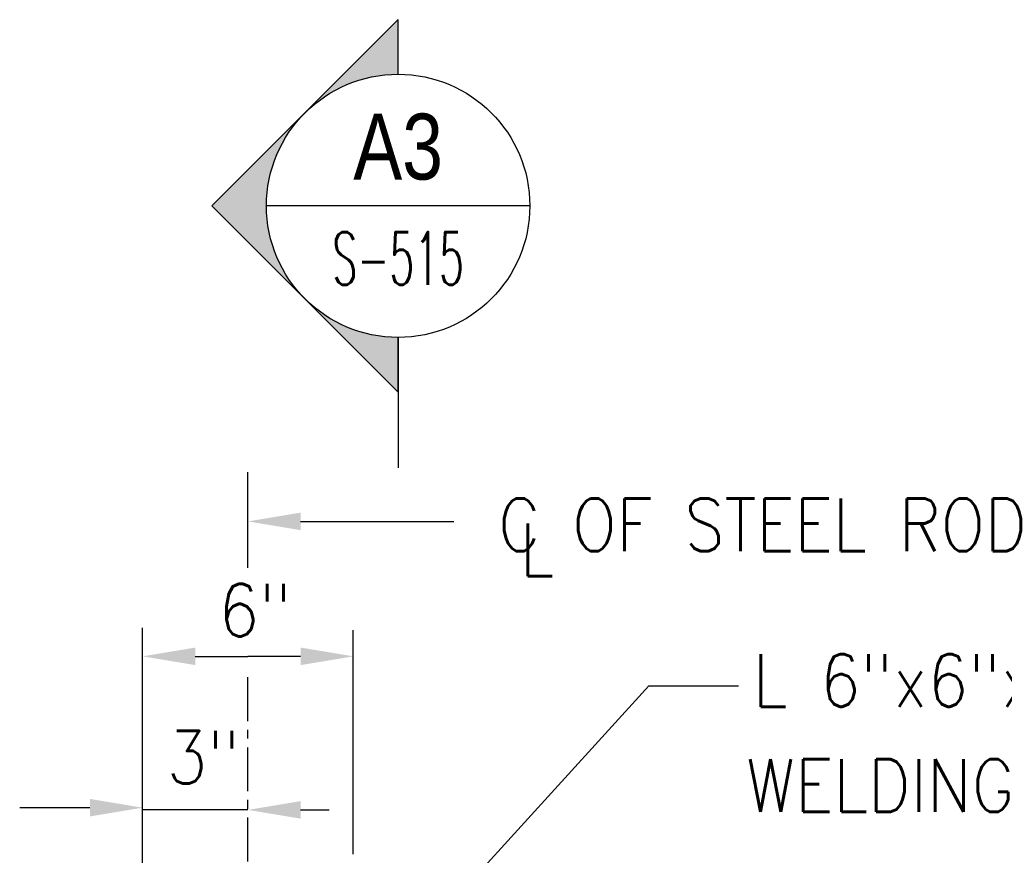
# Model space of a CAD drawing. Header units: inches. Extents: x -9715 to 32893, y -15613 to -1138.
# Tile 307 of 380: x 12337 to 12365, y -9015 to -8991. Entities that reach past the tile are written whole.
import ezdxf
from ezdxf.enums import TextEntityAlignment as Align

# ---------------------------------------------------------------- set-up
doc = ezdxf.new("R2010")
doc.units = ezdxf.units.IN
doc.header["$MEASUREMENT"] = 0
doc.linetypes.add('CENTER', pattern=[2, 1.25, -0.25, 0.25, -0.25])
doc.layers.get('0').update_dxf_attribs({"color": 252})
for name, color, linetype in [('A-Sect-Iden', 2, 'Continuous'), ('S-ANNO-SYMB', 2, 'Continuous'), ('S-ANNO-TEXT', 2, 'Continuous'), ('S5', 1, 'Continuous'), ('S7', 2, 'Continuous')]:
    doc.layers.add(name, color=color, linetype=linetype)
doc.styles.add('125', font='romans.shx', dxfattribs={"width": 0.8, "height": 2})
doc.styles.add('ROMANS', font='ROMANS.shx', dxfattribs={"width": 0.8})
doc.styles.add('TITTEXTL', font='swiss.ttf', dxfattribs={"width": 0.8})

# ---------------------------------------------------------------- blocks, each defined once
blk = doc.blocks.new('Anno_Section_A2')
at = {"color": 0, "linetype": 'ByBlock', "lineweight": -2}
blk.add_line((2.5, 0), (-2.5, 0), dxfattribs=at)
blk.add_circle((0, 0), 2.5, dxfattribs=at)
at = {"color": 0, "linetype": 'ByBlock', "lineweight": -2, "style": 'ROMANS', "width": 0.8}
blk.add_attdef('NUMBER', text='', height=1, dxfattribs=at).set_placement((0, 0.5), align=Align.CENTER)
blk.add_attdef('SHEET', text='', height=0.75, dxfattribs=at).set_placement((0, -0.5), align=Align.TOP_CENTER)
blk = doc.blocks.new('Anno_Arrow_A2')
at = {"linetype": 'ByBlock', "lineweight": -2}
h = blk.add_hatch(color=0, dxfattribs=at)
h.paths.add_polyline_path([(-1.768, 1.768), (-3.536, 0), (-2.5, 0, -0.198912)])
h.paths.add_polyline_path([(0, 3.536), (-1.768, 1.768, -0.414214), (1.768, 1.768)])
h.paths.add_polyline_path([(2.373, 1.162), (2.245, 1.1, -0.114349), (2.5, 0), (3.536, 0)])
h.paths.add_polyline_path([(1.768, 1.768, -0.082683), (2.245, 1.1), (2.373, 1.162)])
at = {"color": 0, "linetype": 'ByBlock', "lineweight": -2}
blk.add_lwpolyline([(-2.5, 0), (-3.536, 0), (0, 3.536), (3.536, 0), (2.5, 0)], dxfattribs=at)

msp = doc.modelspace()

# ---------------------------------------------------------------- linework, layer by layer
at = {"layer": 'A-Sect-Iden'}
msp.add_line((12347.72947, -9000.28345), (12347.72947, -9003.99343), dxfattribs=at)
at = {"layer": 'S5', "color": 1}
msp.add_line((12343.45194, -9006.84449), (12343.45194, -9004.11812), dxfattribs=at)
at = {"layer": 'S5'}
for p, q in [((12340.45194, -9022.61812), (12340.45194, -9008.55562)), ((12346.45194, -9015.0031), (12346.45194, -9008.61812)), ((12341.95194, -9009.36812), (12343.45194, -9009.36812)), ((12344.95194, -9009.36812), (12343.45194, -9009.36812)), ((12338.95194, -9013.68062), (12336.95194, -9013.68062)), ((12343.45194, -9013.74312), (12340.45194, -9013.74312)), ((12344.95194, -9013.74312), (12345.76444, -9013.74312))]:
    msp.add_line(p, q, dxfattribs=at)
at = {"layer": 'S5', "color": 1, "linetype": 'CENTER'}
msp.add_line((12343.45194, -9029.21097), (12343.45194, -9009.77006), dxfattribs=at)
at = {"layer": 'S5'}
for points in [[(12341.95194, -9009.61812), (12341.95194, -9009.11812), (12340.45194, -9009.36812)], [(12344.95194, -9009.11812), (12344.95194, -9009.61812), (12346.45194, -9009.36812)], [(12338.95194, -9013.43062), (12338.95194, -9013.93062), (12340.45194, -9013.68062)], [(12344.95194, -9013.99312), (12344.95194, -9013.49312), (12343.45194, -9013.74312)]]:
    msp.add_solid(points, dxfattribs=at)
at = {"layer": 'S7', "color": 1}
for p, q in [((12344.95194, -9005.52326), (12349.31442, -9005.52326)), ((12347.33706, -9018.48123), (12354.87051, -9010.21109)), ((12354.87051, -9010.21109), (12357.41977, -9010.21109))]:
    msp.add_line(p, q, dxfattribs=at)
msp.add_solid([(12344.95194, -9005.77326), (12344.95194, -9005.27326), (12343.45194, -9005.52326)], dxfattribs=at)

# ---------------------------------------------------------------- block references
at = {"layer": 'A-Sect-Iden', "xscale": -1.5, "yscale": 1.5, "zscale": 1.5, "rotation": 90}
msp.add_blockref('Anno_Arrow_A2', (12347.72947, -8996.53345), dxfattribs=at)
at = {"layer": 'S-ANNO-SYMB'}
ref = msp.add_blockref('Anno_Section_A2', (12347.72947, -8996.53345), dxfattribs=dict(at, xscale=1.5, yscale=1.5, zscale=1.5))
ref.add_attrib('NUMBER', 'A3', dxfattribs={"layer": '0', "color": 0, "linetype": 'ByBlock', "lineweight": -2, "height": 1.875, "style": 'TITTEXTL', "width": 0.796875}).set_placement((12347.72947, -8995.78345, 31.25), align=Align.CENTER)
ref.add_attrib('SHEET', 'S-515', dxfattribs={"layer": '0', "color": 0, "linetype": 'ByBlock', "lineweight": -2, "height": 1.5, "style": 'ROMANS', "width": 0.55}).set_placement((12347.72947, -8997.28345, 31.25), align=Align.TOP_CENTER)

# ---------------------------------------------------------------- texts
at = {"layer": 'S-ANNO-TEXT', "ltscale": 20, "style": '125', "width": 0.9}
for s, height, p in [('C OF STEEL ROD', 1.5000001, (12350.57694, -9006.36812)), ('L', 1.5, (12351.19199, -9007.08241)), ('6"', 1.5, (12342.61437, -9008.80562)), ('L 6"x6"x1/2" W/1/2"%%C x 18" LG', 1.5000001, (12357.83086, -9010.80437)), ('3"', 1.5, (12341.13944, -9012.99312)), ('WELDING ANCHORS @ 12"O.C.', 1.5000001, (12357.63942, -9013.8002))]:
    msp.add_text(s, height=height, dxfattribs=at).set_placement(p)

doc.saveas('drawing.dxf')
